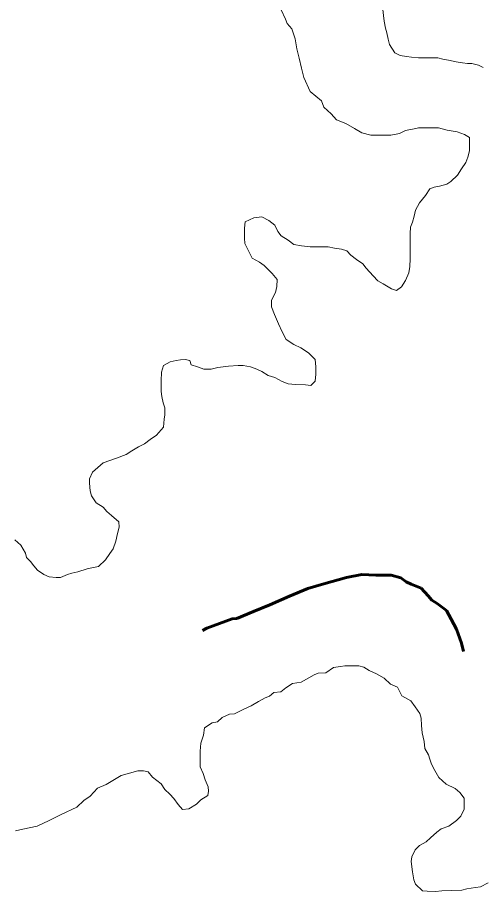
# Model space of a CAD drawing. Extents: x 553962 to 842807, y 8883888 to 9032388.
# Drawn here: x 803330.3 to 803545.8, y 9015615.8 to 9016021.5 of the extents above; entities that cross this region are included whole.
import ezdxf

# ---------------------------------------------------------------- set-up
doc = ezdxf.new("R2010")
doc.units = 0
doc.header["$LTSCALE"] = 200
doc.linetypes.add('LONG_DASH_SHORT_DASH', pattern=[9.9, 6, -1.2, 1.5, -1.2])
doc.layers.add('1', color=7, linetype='Continuous', lineweight=13)

msp = doc.modelspace()

# ---------------------------------------------------------------- linework, layer by layer
at = {"layer": '1'}
for points in [[(803452.5, 9016025), (803454.5, 9016020.7), (803455.2, 9016018.7), (803457.5, 9016016.2), (803458.9, 9016011.5)], [(803452.5, 9016025), (803454.5, 9016020.7), (803455.2, 9016018.7), (803457.5, 9016016.2), (803458.9, 9016011.5)], [(803452.5, 9016025), (803454.5, 9016020.7), (803455.2, 9016018.7), (803457.5, 9016016.2), (803458.9, 9016011.5)], [(803546.1, 9015998.3), (803543.9, 9015999.4), (803540.9, 9016000.1), (803538.9, 9016000.1), (803536.6, 9016000.4), (803533.6, 9016000.9), (803530.1, 9016001.7), (803527.4, 9016002.2), (803525.1, 9016002.7), (803521.9, 9016002.8), (803519.1, 9016002.8), (803516.1, 9016002.8), (803512.9, 9016003.1), (803510.6, 9016003.3), (803507.6, 9016003.9), (803505.1, 9016005.1), (803502.7, 9016009), (803502.7, 9016009), (803502, 9016011.4), (803501.5, 9016014.4), (803500.8, 9016016.5), (803500.3, 9016019.8), (803500.3, 9016019.8), (803499.4, 9016026.4)], [(803546.1, 9015998.3), (803543.9, 9015999.4), (803540.9, 9016000.1), (803538.9, 9016000.1), (803536.6, 9016000.4), (803533.6, 9016000.9), (803530.1, 9016001.7), (803527.4, 9016002.2), (803525.1, 9016002.7), (803521.9, 9016002.8), (803519.1, 9016002.8), (803516.1, 9016002.8), (803512.9, 9016003.1), (803510.6, 9016003.3), (803507.6, 9016003.9), (803505.1, 9016005.1), (803502.7, 9016009), (803502.7, 9016009), (803502, 9016011.4), (803501.5, 9016014.4), (803500.8, 9016016.5), (803500.3, 9016019.8), (803500.3, 9016019.8), (803499.4, 9016026.4)], [(803546.1, 9015998.3), (803543.9, 9015999.4), (803540.9, 9016000.1), (803538.9, 9016000.1), (803536.6, 9016000.4), (803533.6, 9016000.9), (803530.1, 9016001.7), (803527.4, 9016002.2), (803525.1, 9016002.7), (803521.9, 9016002.8), (803519.1, 9016002.8), (803516.1, 9016002.8), (803512.9, 9016003.1), (803510.6, 9016003.3), (803507.6, 9016003.9), (803505.1, 9016005.1), (803502.7, 9016009), (803502.7, 9016009), (803502, 9016011.4), (803501.5, 9016014.4), (803500.8, 9016016.5), (803500.3, 9016019.8), (803500.3, 9016019.8), (803499.4, 9016026.4)], [(803458.9, 9016011.5), (803459.7, 9016006.9), (803460.8, 9016002.6), (803461.9, 9015997.9), (803463, 9015993.6), (803466, 9015987.1), (803471.2, 9015982.8), (803472.2, 9015979.8), (803475.7, 9015976.8), (803478.1, 9015974), (803482.4, 9015972.2), (803486.4, 9015970), (803489.8, 9015967.9), (803494.1, 9015966.9), (803496.1, 9015966.9), (803498.1, 9015966.9), (803501.1, 9015966.8), (803503.3, 9015966.8), (803507.3, 9015967.6), (803510.1, 9015969), (803514.1, 9015969.8), (803516.1, 9015970.2), (803518.1, 9015970.2), (803520.4, 9015970.2), (803522.4, 9015970.2), (803525.4, 9015970.2), (803529.4, 9015969.2), (803534.1, 9015968.4), (803537.4, 9015967.1), (803539.8, 9015965.8), (803539.8, 9015963.6), (803539.8, 9015959.6), (803539, 9015956.6), (803538, 9015954.1), (803536, 9015951.3), (803534.2, 9015948.3), (803531.2, 9015945.4)], [(803458.9, 9016011.5), (803459.7, 9016006.9), (803460.8, 9016002.6), (803461.9, 9015997.9), (803463, 9015993.6), (803466, 9015987.1), (803471.2, 9015982.8), (803472.2, 9015979.8), (803475.7, 9015976.8), (803478.1, 9015974), (803482.4, 9015972.2), (803486.4, 9015970), (803489.8, 9015967.9), (803494.1, 9015966.9), (803496.1, 9015966.9), (803498.1, 9015966.9), (803501.1, 9015966.8), (803503.3, 9015966.8), (803507.3, 9015967.6), (803510.1, 9015969), (803514.1, 9015969.8), (803516.1, 9015970.2), (803518.1, 9015970.2), (803520.4, 9015970.2), (803522.4, 9015970.2), (803525.4, 9015970.2), (803529.4, 9015969.2), (803534.1, 9015968.4), (803537.4, 9015967.1), (803539.8, 9015965.8), (803539.8, 9015963.6), (803539.8, 9015959.6), (803539, 9015956.6), (803538, 9015954.1), (803536, 9015951.3), (803534.2, 9015948.3), (803531.2, 9015945.4)], [(803458.9, 9016011.5), (803459.7, 9016006.9), (803460.8, 9016002.6), (803461.9, 9015997.9), (803463, 9015993.6), (803466, 9015987.1), (803471.2, 9015982.8), (803472.2, 9015979.8), (803475.7, 9015976.8), (803478.1, 9015974), (803482.4, 9015972.2), (803486.4, 9015970), (803489.8, 9015967.9), (803494.1, 9015966.9), (803496.1, 9015966.9), (803498.1, 9015966.9), (803501.1, 9015966.8), (803503.3, 9015966.8), (803507.3, 9015967.6), (803510.1, 9015969), (803514.1, 9015969.8), (803516.1, 9015970.2), (803518.1, 9015970.2), (803520.4, 9015970.2), (803522.4, 9015970.2), (803525.4, 9015970.2), (803529.4, 9015969.2), (803534.1, 9015968.4), (803537.4, 9015967.1), (803539.8, 9015965.8), (803539.8, 9015963.6), (803539.8, 9015959.6), (803539, 9015956.6), (803538, 9015954.1), (803536, 9015951.3), (803534.2, 9015948.3), (803531.2, 9015945.4)], [(803531.2, 9015945.4), (803529.2, 9015944.1), (803525.9, 9015943.2), (803523.4, 9015942.7), (803521.4, 9015941.9), (803519.4, 9015938.9), (803516.6, 9015935.5), (803514.8, 9015932), (803514.1, 9015929.2), (803513.3, 9015926.5), (803512.5, 9015924.2), (803512.2, 9015921.2), (803512.2, 9015919), (803512.2, 9015914.7), (803512.2, 9015911.7), (803512.2, 9015909.4), (803512.1, 9015905.9), (803511.6, 9015902.9), (803510.1, 9015899.4), (803508.3, 9015896.5), (803506, 9015894.7), (803503.6, 9015895.5), (803499.8, 9015897.8), (803497.3, 9015899.3), (803495.1, 9015901.5), (803491.9, 9015905.1), (803490.4, 9015907.1), (803487.4, 9015909.1), (803484.7, 9015911.1), (803482.9, 9015913.1), (803480.4, 9015913.9), (803477.2, 9015914.4), (803474.2, 9015915), (803470.9, 9015915), (803468.2, 9015915), (803465.9, 9015915), (803461.9, 9015915.5), (803458.4, 9015916.1), (803455.7, 9015918.1), (803452.5, 9015920.1), (803451, 9015922.1), (803449.5, 9015925.1), (803446.8, 9015927.2), (803443.5, 9015928.9), (803439.8, 9015928.5), (803435.8, 9015926.7), (803435.5, 9015923.7), (803435.5, 9015919), (803435.7, 9015916.5), (803437.2, 9015913.4), (803439.1, 9015909.7), (803442.4, 9015907.9), (803444.6, 9015906.4), (803448.3, 9015902.6), (803450.6, 9015899.8), (803450.5, 9015896.6), (803449.8, 9015893.8), (803448, 9015890.3), (803448, 9015887.1), (803449.4, 9015883.6), (803451.2, 9015879.3), (803452.9, 9015875.5), (803454.8, 9015872), (803458.3, 9015869.7), (803461.6, 9015868.2)], [(803531.2, 9015945.4), (803529.2, 9015944.1), (803525.9, 9015943.2), (803523.4, 9015942.7), (803521.4, 9015941.9), (803519.4, 9015938.9), (803516.6, 9015935.5), (803514.8, 9015932), (803514.1, 9015929.2), (803513.3, 9015926.5), (803512.5, 9015924.2), (803512.2, 9015921.2), (803512.2, 9015919), (803512.2, 9015914.7), (803512.2, 9015911.7), (803512.2, 9015909.4), (803512.1, 9015905.9), (803511.6, 9015902.9), (803510.1, 9015899.4), (803508.3, 9015896.5), (803506, 9015894.7), (803503.6, 9015895.5), (803499.8, 9015897.8), (803497.3, 9015899.3), (803495.1, 9015901.5), (803491.9, 9015905.1), (803490.4, 9015907.1), (803487.4, 9015909.1), (803484.7, 9015911.1), (803482.9, 9015913.1), (803480.4, 9015913.9), (803477.2, 9015914.4), (803474.2, 9015915), (803470.9, 9015915), (803468.2, 9015915), (803465.9, 9015915), (803461.9, 9015915.5), (803458.4, 9015916.1), (803455.7, 9015918.1), (803452.5, 9015920.1), (803451, 9015922.1), (803449.5, 9015925.1), (803446.8, 9015927.2), (803443.5, 9015928.9), (803439.8, 9015928.5), (803435.8, 9015926.7), (803435.5, 9015923.7), (803435.5, 9015919), (803435.7, 9015916.5), (803437.2, 9015913.4), (803439.1, 9015909.7), (803442.4, 9015907.9), (803444.6, 9015906.4), (803448.3, 9015902.6), (803450.6, 9015899.8), (803450.5, 9015896.6), (803449.8, 9015893.8), (803448, 9015890.3), (803448, 9015887.1), (803449.4, 9015883.6), (803451.2, 9015879.3), (803452.9, 9015875.5), (803454.8, 9015872), (803458.3, 9015869.7), (803461.6, 9015868.2)], [(803531.2, 9015945.4), (803529.2, 9015944.1), (803525.9, 9015943.2), (803523.4, 9015942.7), (803521.4, 9015941.9), (803519.4, 9015938.9), (803516.6, 9015935.5), (803514.8, 9015932), (803514.1, 9015929.2), (803513.3, 9015926.5), (803512.5, 9015924.2), (803512.2, 9015921.2), (803512.2, 9015919), (803512.2, 9015914.7), (803512.2, 9015911.7), (803512.2, 9015909.4), (803512.1, 9015905.9), (803511.6, 9015902.9), (803510.1, 9015899.4), (803508.3, 9015896.5), (803506, 9015894.7), (803503.6, 9015895.5), (803499.8, 9015897.8), (803497.3, 9015899.3), (803495.1, 9015901.5), (803491.9, 9015905.1), (803490.4, 9015907.1), (803487.4, 9015909.1), (803484.7, 9015911.1), (803482.9, 9015913.1), (803480.4, 9015913.9), (803477.2, 9015914.4), (803474.2, 9015915), (803470.9, 9015915), (803468.2, 9015915), (803465.9, 9015915), (803461.9, 9015915.5), (803458.4, 9015916.1), (803455.7, 9015918.1), (803452.5, 9015920.1), (803451, 9015922.1), (803449.5, 9015925.1), (803446.8, 9015927.2), (803443.5, 9015928.9), (803439.8, 9015928.5), (803435.8, 9015926.7), (803435.5, 9015923.7), (803435.5, 9015919), (803435.7, 9015916.5), (803437.2, 9015913.4), (803439.1, 9015909.7), (803442.4, 9015907.9), (803444.6, 9015906.4), (803448.3, 9015902.6), (803450.6, 9015899.8), (803450.5, 9015896.6), (803449.8, 9015893.8), (803448, 9015890.3), (803448, 9015887.1), (803449.4, 9015883.6), (803451.2, 9015879.3), (803452.9, 9015875.5), (803454.8, 9015872), (803458.3, 9015869.7), (803461.6, 9015868.2)], [(803461.6, 9015868.2), (803465.1, 9015865.9), (803468.3, 9015862.7), (803468.5, 9015859.4), (803468.5, 9015855.9), (803468.2, 9015852.7), (803466.2, 9015850.7), (803463.7, 9015850.9), (803459.2, 9015851.2), (803455.7, 9015851.5), (803453, 9015852.5), (803449.5, 9015854.3), (803446.5, 9015855.3), (803443.5, 9015857.1), (803441.2, 9015858.3), (803438.2, 9015859.4), (803434.8, 9015859.9), (803432.5, 9015859.9), (803428, 9015859.7), (803423.2, 9015859), (803420, 9015858.2), (803416.7, 9015858.2), (803413.7, 9015859.3), (803410.7, 9015860.3), (803410.2, 9015862.3), (803408, 9015862.8), (803405.8, 9015862.6), (803403.8, 9015862.3), (803401, 9015861.6), (803398, 9015859.9), (803397, 9015856.9), (803396.9, 9015852.9), (803396.9, 9015850.9), (803396.9, 9015847.9), (803397.1, 9015845.6), (803397.8, 9015842.6), (803398.6, 9015840.3)], [(803461.6, 9015868.2), (803465.1, 9015865.9), (803468.3, 9015862.7), (803468.5, 9015859.4), (803468.5, 9015855.9), (803468.2, 9015852.7), (803466.2, 9015850.7), (803463.7, 9015850.9), (803459.2, 9015851.2), (803455.7, 9015851.5), (803453, 9015852.5), (803449.5, 9015854.3), (803446.5, 9015855.3), (803443.5, 9015857.1), (803441.2, 9015858.3), (803438.2, 9015859.4), (803434.8, 9015859.9), (803432.5, 9015859.9), (803428, 9015859.7), (803423.2, 9015859), (803420, 9015858.2), (803416.7, 9015858.2), (803413.7, 9015859.3), (803410.7, 9015860.3), (803410.2, 9015862.3), (803408, 9015862.8), (803405.8, 9015862.6), (803403.8, 9015862.3), (803401, 9015861.6), (803398, 9015859.9), (803397, 9015856.9), (803396.9, 9015852.9), (803396.9, 9015850.9), (803396.9, 9015847.9), (803397.1, 9015845.6), (803397.8, 9015842.6), (803398.6, 9015840.3)], [(803461.6, 9015868.2), (803465.1, 9015865.9), (803468.3, 9015862.7), (803468.5, 9015859.4), (803468.5, 9015855.9), (803468.2, 9015852.7), (803466.2, 9015850.7), (803463.7, 9015850.9), (803459.2, 9015851.2), (803455.7, 9015851.5), (803453, 9015852.5), (803449.5, 9015854.3), (803446.5, 9015855.3), (803443.5, 9015857.1), (803441.2, 9015858.3), (803438.2, 9015859.4), (803434.8, 9015859.9), (803432.5, 9015859.9), (803428, 9015859.7), (803423.2, 9015859), (803420, 9015858.2), (803416.7, 9015858.2), (803413.7, 9015859.3), (803410.7, 9015860.3), (803410.2, 9015862.3), (803408, 9015862.8), (803405.8, 9015862.6), (803403.8, 9015862.3), (803401, 9015861.6), (803398, 9015859.9), (803397, 9015856.9), (803396.9, 9015852.9), (803396.9, 9015850.9), (803396.9, 9015847.9), (803397.1, 9015845.6), (803397.8, 9015842.6), (803398.6, 9015840.3)], [(803398.6, 9015840.3), (803398.6, 9015837.1), (803398.3, 9015835.1), (803398, 9015831.3), (803394.7, 9015827.6), (803391.7, 9015825.6), (803389.2, 9015823.6), (803386.4, 9015822.2), (803383.2, 9015820.4), (803380.7, 9015818.7), (803376.1, 9015817), (803369.9, 9015814.8), (803365.1, 9015810.5), (803363.6, 9015807.3), (803363.6, 9015805.3), (803364, 9015801.8), (803364.5, 9015799.5), (803366.7, 9015796.2), (803370, 9015794.2), (803371.7, 9015792.2), (803373.9, 9015790.4), (803377.2, 9015787.4), (803377.4, 9015784.9), (803376.6, 9015781.9), (803375.8, 9015778.4), (803374.6, 9015774.9), (803373.1, 9015772.7), (803371, 9015769.7), (803367.8, 9015766.7), (803364.8, 9015766), (803362.5, 9015765.5), (803358.2, 9015764.2), (803355.5, 9015763.5), (803353.5, 9015763), (803350.2, 9015761.6), (803348.2, 9015761.6), (803345, 9015761.8), (803342.5, 9015762.9), (803339.5, 9015764.9), (803337.8, 9015766.9), (803336.3, 9015768.9), (803334.5, 9015770.9), (803334, 9015772.9), (803331.8, 9015776.5), (803329.1, 9015779)], [(803398.6, 9015840.3), (803398.6, 9015837.1), (803398.3, 9015835.1), (803398, 9015831.3), (803394.7, 9015827.6), (803391.7, 9015825.6), (803389.2, 9015823.6), (803386.4, 9015822.2), (803383.2, 9015820.4), (803380.7, 9015818.7), (803376.1, 9015817), (803369.9, 9015814.8), (803365.1, 9015810.5), (803363.6, 9015807.3), (803363.6, 9015805.3), (803364, 9015801.8), (803364.5, 9015799.5), (803366.7, 9015796.2), (803370, 9015794.2), (803371.7, 9015792.2), (803373.9, 9015790.4), (803377.2, 9015787.4), (803377.4, 9015784.9), (803376.6, 9015781.9), (803375.8, 9015778.4), (803374.6, 9015774.9), (803373.1, 9015772.7), (803371, 9015769.7), (803367.8, 9015766.7), (803364.8, 9015766), (803362.5, 9015765.5), (803358.2, 9015764.2), (803355.5, 9015763.5), (803353.5, 9015763), (803350.2, 9015761.6), (803348.2, 9015761.6), (803345, 9015761.8), (803342.5, 9015762.9), (803339.5, 9015764.9), (803337.8, 9015766.9), (803336.3, 9015768.9), (803334.5, 9015770.9), (803334, 9015772.9), (803331.8, 9015776.5), (803329.1, 9015779)], [(803398.6, 9015840.3), (803398.6, 9015837.1), (803398.3, 9015835.1), (803398, 9015831.3), (803394.7, 9015827.6), (803391.7, 9015825.6), (803389.2, 9015823.6), (803386.4, 9015822.2), (803383.2, 9015820.4), (803380.7, 9015818.7), (803376.1, 9015817), (803369.9, 9015814.8), (803365.1, 9015810.5), (803363.6, 9015807.3), (803363.6, 9015805.3), (803364, 9015801.8), (803364.5, 9015799.5), (803366.7, 9015796.2), (803370, 9015794.2), (803371.7, 9015792.2), (803373.9, 9015790.4), (803377.2, 9015787.4), (803377.4, 9015784.9), (803376.6, 9015781.9), (803375.8, 9015778.4), (803374.6, 9015774.9), (803373.1, 9015772.7), (803371, 9015769.7), (803367.8, 9015766.7), (803364.8, 9015766), (803362.5, 9015765.5), (803358.2, 9015764.2), (803355.5, 9015763.5), (803353.5, 9015763), (803350.2, 9015761.6), (803348.2, 9015761.6), (803345, 9015761.8), (803342.5, 9015762.9), (803339.5, 9015764.9), (803337.8, 9015766.9), (803336.3, 9015768.9), (803334.5, 9015770.9), (803334, 9015772.9), (803331.8, 9015776.5), (803329.1, 9015779)], [(803329.3, 9015644), (803332.8, 9015644.8), (803339.4, 9015646.2), (803344.9, 9015648.7), (803350.5, 9015651.6), (803357.7, 9015655), (803361, 9015658), (803364, 9015660), (803367.3, 9015663.7), (803371.3, 9015665.4), (803378.3, 9015669.6), (803386.1, 9015671.8), (803388.6, 9015671.8), (803390.8, 9015671.3), (803392.8, 9015668.8), (803396.8, 9015665.8), (803398.5, 9015663.2), (803400.8, 9015661), (803402.8, 9015659), (803404.7, 9015656.2), (803406.7, 9015653.9), (803409.7, 9015654.2), (803413.2, 9015656.4), (803415.2, 9015658.4), (803418.5, 9015660.4), (803418.8, 9015662.4), (803418.6, 9015664.4), (803417.3, 9015667.6), (803416.3, 9015670.6), (803414.9, 9015673.7), (803414.9, 9015677.4), (803414.9, 9015680.9), (803415.2, 9015684.7), (803416.5, 9015688.4), (803417, 9015691.7), (803420.5, 9015694.1), (803423, 9015694.6), (803425.1, 9015696.6), (803428.6, 9015698.1), (803430.8, 9015698.3), (803434.8, 9015700.3), (803438.6, 9015702), (803441.9, 9015704), (803445.1, 9015705.7), (803447.1, 9015706.5), (803449.1, 9015708.2), (803452.4, 9015708.5), (803454.7, 9015710.4), (803457.7, 9015712.4), (803461.7, 9015712.9), (803464.2, 9015714.4), (803467.7, 9015716.4), (803469.7, 9015717.1), (803473.2, 9015717.3), (803476.7, 9015719.8), (803480, 9015720.3), (803482, 9015720.5), (803485.2, 9015720.5), (803488.5, 9015720.5), (803490.8, 9015720), (803493.2, 9015718.4), (803496.7, 9015716.9), (803500.2, 9015714.9), (803503.2, 9015712.1), (803506.4, 9015710.6), (803508.4, 9015706.6), (803512.6, 9015704.3), (803514.6, 9015701.5), (803516.8, 9015698.5), (803517.3, 9015696.3), (803517.6, 9015692.8), (803517.8, 9015689.5), (803518.3, 9015687.5), (803518.8, 9015685.5), (803519, 9015682.2), (803520.7, 9015679.2), (803521.4, 9015677.2), (803522.2, 9015674.9), (803523.7, 9015671.9), (803525.6, 9015668.7), (803528.9, 9015665.6), (803533.1, 9015663.6), (803535.3, 9015661.8), (803537.3, 9015659.1), (803537.3, 9015656.8), (803537.3, 9015654.1), (803535.8, 9015650.8), (803533.7, 9015648.8), (803530.2, 9015646.1), (803526.7, 9015644.9), (803524.7, 9015643.4), (803521.7, 9015640.7)], [(803329.3, 9015644), (803332.8, 9015644.8), (803339.4, 9015646.2), (803344.9, 9015648.7), (803350.5, 9015651.6), (803357.7, 9015655), (803361, 9015658), (803364, 9015660), (803367.3, 9015663.7), (803371.3, 9015665.4), (803378.3, 9015669.6), (803386.1, 9015671.8), (803388.6, 9015671.8), (803390.8, 9015671.3), (803392.8, 9015668.8), (803396.8, 9015665.8), (803398.5, 9015663.2), (803400.8, 9015661), (803402.8, 9015659), (803404.7, 9015656.2), (803406.7, 9015653.9), (803409.7, 9015654.2), (803413.2, 9015656.4), (803415.2, 9015658.4), (803418.5, 9015660.4), (803418.8, 9015662.4), (803418.6, 9015664.4), (803417.3, 9015667.6), (803416.3, 9015670.6), (803414.9, 9015673.7), (803414.9, 9015677.4), (803414.9, 9015680.9), (803415.2, 9015684.7), (803416.5, 9015688.4), (803417, 9015691.7), (803420.5, 9015694.1), (803423, 9015694.6), (803425.1, 9015696.6), (803428.6, 9015698.1), (803430.8, 9015698.3), (803434.8, 9015700.3), (803438.6, 9015702), (803441.9, 9015704), (803445.1, 9015705.7), (803447.1, 9015706.5), (803449.1, 9015708.2), (803452.4, 9015708.5), (803454.7, 9015710.4), (803457.7, 9015712.4), (803461.7, 9015712.9), (803464.2, 9015714.4), (803467.7, 9015716.4), (803469.7, 9015717.1), (803473.2, 9015717.3), (803476.7, 9015719.8), (803480, 9015720.3), (803482, 9015720.5), (803485.2, 9015720.5), (803488.5, 9015720.5), (803490.8, 9015720), (803493.2, 9015718.4), (803496.7, 9015716.9), (803500.2, 9015714.9), (803503.2, 9015712.1), (803506.4, 9015710.6), (803508.4, 9015706.6), (803512.6, 9015704.3), (803514.6, 9015701.5), (803516.8, 9015698.5), (803517.3, 9015696.3), (803517.6, 9015692.8), (803517.8, 9015689.5), (803518.3, 9015687.5), (803518.8, 9015685.5), (803519, 9015682.2), (803520.7, 9015679.2), (803521.4, 9015677.2), (803522.2, 9015674.9), (803523.7, 9015671.9), (803525.6, 9015668.7), (803528.9, 9015665.6), (803533.1, 9015663.6), (803535.3, 9015661.8), (803537.3, 9015659.1), (803537.3, 9015656.8), (803537.3, 9015654.1), (803535.8, 9015650.8), (803533.7, 9015648.8), (803530.2, 9015646.1), (803526.7, 9015644.9), (803524.7, 9015643.4), (803521.7, 9015640.7)], [(803521.7, 9015640.7), (803519.7, 9015638.9), (803516.6, 9015637.2), (803514.6, 9015635.2), (803513.1, 9015631.9), (803512.8, 9015629.7), (803513.3, 9015624.9), (803514, 9015621.2), (803514.8, 9015619.2), (803518, 9015616.1), (803520.2, 9015615.9), (803524, 9015615.8), (803527, 9015616.1), (803531.5, 9015616.3), (803536.2, 9015616.5), (803538.5, 9015617), (803542.5, 9015617.7), (803544.8, 9015618), (803548.5, 9015619.9)], [(803521.7, 9015640.7), (803519.7, 9015638.9), (803516.6, 9015637.2), (803514.6, 9015635.2), (803513.1, 9015631.9), (803512.8, 9015629.7), (803513.3, 9015624.9), (803514, 9015621.2), (803514.8, 9015619.2), (803518, 9015616.1), (803520.2, 9015615.9), (803524, 9015615.8), (803527, 9015616.1), (803531.5, 9015616.3), (803536.2, 9015616.5), (803538.5, 9015617), (803542.5, 9015617.7), (803544.8, 9015618), (803548.5, 9015619.9)]]:
    msp.add_lwpolyline(points, dxfattribs=at)
at = {"layer": '1', "linetype": 'LONG_DASH_SHORT_DASH', "lineweight": 60}
msp.add_lwpolyline([(803537, 9015727.2), (803536, 9015731), (803533.8, 9015737.5), (803531.3, 9015742.2), (803529.1, 9015746.3), (803524.8, 9015749.5), (803522.3, 9015751.1), (803520.6, 9015753.1), (803517.4, 9015756.6), (803512.7, 9015758.4), (803510.4, 9015759.6), (803507.9, 9015761.4), (803503.4, 9015762.7), (803496.4, 9015762.7), (803489.9, 9015763), (803482.7, 9015761.5), (803472.2, 9015758.6), (803464.9, 9015756.4), (803456.4, 9015752.9), (803447.3, 9015748.9), (803439.6, 9015745.7), (803432, 9015742.5), (803429.8, 9015742.3), (803418, 9015738.1), (803416, 9015736.9)], dxfattribs=at)
msp.add_lwpolyline([(803537, 9015727.2), (803536, 9015731), (803533.8, 9015737.5), (803531.3, 9015742.2), (803529.1, 9015746.3), (803524.8, 9015749.5), (803522.3, 9015751.1), (803520.6, 9015753.1), (803517.4, 9015756.6), (803512.7, 9015758.4), (803510.4, 9015759.6), (803507.9, 9015761.4), (803503.4, 9015762.7), (803496.4, 9015762.7), (803489.9, 9015763), (803482.7, 9015761.5), (803472.2, 9015758.6), (803464.9, 9015756.4), (803456.4, 9015752.9), (803447.3, 9015748.9), (803439.6, 9015745.7), (803432, 9015742.5), (803429.8, 9015742.3), (803418, 9015738.1), (803416, 9015736.9)], dxfattribs=at)

doc.saveas('drawing.dxf')
